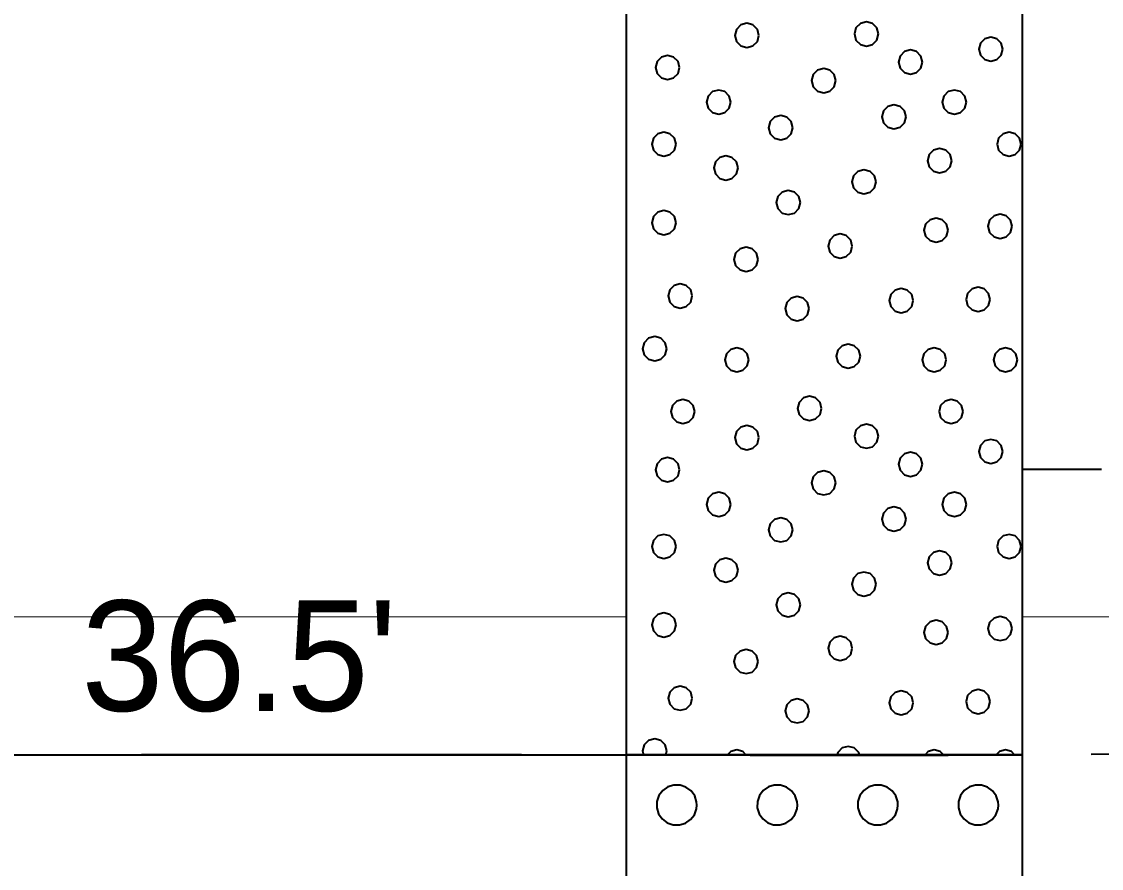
# Model space of a CAD drawing. Extents: x -582 to 653, y -817 to -3.
# Drawn here: x 123.72 to 130.54, y -227.06 to -221.71 of the extents above; entities that cross this region are included whole.
import ezdxf

# ---------------------------------------------------------------- set-up
doc = ezdxf.new("R2010")
doc.units = 0
doc.header["$LTSCALE"] = 0.4
doc.linetypes.add('LONG_DASHED', pattern=[7.5, 6, -1.5])
for name, color, linetype, lineweight in [('26', 7, 'LONG_DASHED', 40), ('27', 7, 'Continuous', 40), ('7', 7, 'Continuous', 13)]:
    doc.layers.add(name, color=color, linetype=linetype, lineweight=lineweight)

msp = doc.modelspace()

# ---------------------------------------------------------------- linework, layer by layer
at = {"layer": '26'}
msp.add_spline([(106.477, -226.3919), (123.7732, -226.343), (127.5406, -226.343), (130.0407, -226.343), (141.2906, -225.8935)], degree=3, dxfattribs=at)
at = {"layer": '27'}
for p, q in [((130.5406, -224.543), (130.0406, -224.543)), ((123.7732, -226.343), (127.5406, -226.343))]:
    msp.add_line(p, q, dxfattribs=at)
for points in [[(127.5406, -216.343), (130.0407, -216.343), (130.0407, -226.343), (127.5406, -226.343)], [(128.3775, -221.8009), (128.3673, -221.7628), (128.3394, -221.7349), (128.3013, -221.7247), (128.2632, -221.7349), (128.2353, -221.7628), (128.2251, -221.8009), (128.2353, -221.839), (128.2632, -221.8669), (128.3013, -221.8771), (128.3394, -221.8669), (128.3673, -221.839)], [(129.1326, -221.7919), (129.1224, -221.7538), (129.0945, -221.7259), (129.0564, -221.7157), (129.0183, -221.7259), (128.9904, -221.7538), (128.9802, -221.7919), (128.9904, -221.83), (129.0183, -221.8579), (129.0564, -221.8681), (129.0945, -221.8579), (129.1224, -221.83)], [(129.918, -221.8878), (129.9078, -221.8497), (129.8799, -221.8218), (129.8418, -221.8116), (129.8037, -221.8218), (129.7759, -221.8497), (129.7656, -221.8878), (129.7759, -221.9259), (129.8037, -221.9537), (129.8418, -221.964), (129.8799, -221.9537), (129.9078, -221.9259)], [(127.8764, -222.0034), (127.8662, -221.9653), (127.8383, -221.9375), (127.8002, -221.9272), (127.7621, -221.9375), (127.7342, -221.9653), (127.724, -222.0034), (127.7342, -222.0415), (127.7621, -222.0694), (127.8002, -222.0796), (127.8383, -222.0694), (127.8662, -222.0415)], [(129.4108, -221.9691), (129.4006, -221.931), (129.3727, -221.9031), (129.3346, -221.8929), (129.2965, -221.9031), (129.2686, -221.931), (129.2584, -221.9691), (129.2686, -222.0072), (129.2965, -222.0351), (129.3346, -222.0453), (129.3727, -222.0351), (129.4006, -222.0072)], [(128.8625, -222.0866), (128.8523, -222.0485), (128.8244, -222.0207), (128.7863, -222.0104), (128.7482, -222.0207), (128.7203, -222.0485), (128.7101, -222.0866), (128.7203, -222.1247), (128.7482, -222.1526), (128.7863, -222.1628), (128.8244, -222.1526), (128.8523, -222.1247)], [(128.1993, -222.2221), (128.1891, -222.184), (128.1612, -222.1561), (128.1231, -222.1459), (128.085, -222.1561), (128.0571, -222.184), (128.0469, -222.2221), (128.0571, -222.2602), (128.085, -222.2881), (128.1231, -222.2983), (128.1612, -222.2881), (128.1891, -222.2602)], [(129.6879, -222.2221), (129.6777, -222.184), (129.6498, -222.1561), (129.6117, -222.1459), (129.5736, -222.1561), (129.5458, -222.184), (129.5355, -222.2221), (129.5458, -222.2602), (129.5736, -222.2881), (129.6117, -222.2983), (129.6498, -222.2881), (129.6777, -222.2602)], [(129.3066, -222.3149), (129.2964, -222.2768), (129.2685, -222.2489), (129.2304, -222.2387), (129.1923, -222.2489), (129.1644, -222.2768), (129.1542, -222.3149), (129.1644, -222.353), (129.1923, -222.3809), (129.2304, -222.3911), (129.2685, -222.3809), (129.2964, -222.353)], [(128.5908, -222.3836), (128.5806, -222.3455), (128.5527, -222.3176), (128.5146, -222.3074), (128.4765, -222.3176), (128.4487, -222.3455), (128.4384, -222.3836), (128.4487, -222.4217), (128.4765, -222.4495), (128.5146, -222.4598), (128.5527, -222.4495), (128.5806, -222.4217)], [(127.8535, -222.4878), (127.8433, -222.4497), (127.8154, -222.4218), (127.7773, -222.4116), (127.7392, -222.4218), (127.7113, -222.4497), (127.7011, -222.4878), (127.7113, -222.5259), (127.7392, -222.5538), (127.7773, -222.564), (127.8154, -222.5538), (127.8433, -222.5259)], [(130.0337, -222.4878), (130.0235, -222.4497), (129.9956, -222.4218), (129.9575, -222.4116), (129.9194, -222.4218), (129.8915, -222.4497), (129.8813, -222.4878), (129.8915, -222.5259), (129.9194, -222.5538), (129.9575, -222.564), (129.9956, -222.5538), (130.0235, -222.5259)], [(128.2451, -222.6378), (128.2348, -222.5997), (128.207, -222.5718), (128.1689, -222.5616), (128.1308, -222.5718), (128.1029, -222.5997), (128.0927, -222.6378), (128.1029, -222.6759), (128.1308, -222.7038), (128.1689, -222.714), (128.207, -222.7038), (128.2348, -222.6759)], [(129.5951, -222.592), (129.5849, -222.5539), (129.557, -222.5261), (129.5189, -222.5158), (129.4808, -222.5261), (129.453, -222.5539), (129.4427, -222.592), (129.453, -222.6301), (129.4808, -222.658), (129.5189, -222.6682), (129.557, -222.658), (129.5849, -222.6301)], [(129.1171, -222.7255), (129.1069, -222.6874), (129.079, -222.6595), (129.0409, -222.6493), (129.0028, -222.6595), (128.975, -222.6874), (128.9647, -222.7255), (128.975, -222.7636), (129.0028, -222.7915), (129.0409, -222.8017), (129.079, -222.7915), (129.1069, -222.7636)], [(128.6391, -222.8565), (128.6289, -222.8184), (128.601, -222.7905), (128.5629, -222.7803), (128.5248, -222.7905), (128.497, -222.8184), (128.4867, -222.8565), (128.497, -222.8946), (128.5248, -222.9225), (128.5629, -222.9327), (128.601, -222.9225), (128.6289, -222.8946)], [(127.8535, -222.9836), (127.8433, -222.9455), (127.8154, -222.9176), (127.7773, -222.9074), (127.7392, -222.9176), (127.7113, -222.9455), (127.7011, -222.9836), (127.7113, -223.0217), (127.7392, -223.0496), (127.7773, -223.0598), (127.8154, -223.0496), (127.8433, -223.0217)], [(129.5723, -223.0306), (129.5621, -222.9925), (129.5342, -222.9646), (129.4961, -222.9544), (129.458, -222.9646), (129.4301, -222.9925), (129.4199, -223.0306), (129.4301, -223.0687), (129.458, -223.0966), (129.4961, -223.1068), (129.5342, -223.0966), (129.5621, -223.0687)], [(129.9765, -223.0065), (129.9663, -222.9684), (129.9384, -222.9405), (129.9003, -222.9303), (129.8622, -222.9405), (129.8343, -222.9684), (129.8241, -223.0065), (129.8343, -223.0446), (129.8622, -223.0725), (129.9003, -223.0827), (129.9384, -223.0725), (129.9663, -223.0446)], [(128.9671, -223.1311), (128.9569, -223.093), (128.929, -223.0651), (128.8909, -223.0549), (128.8528, -223.0651), (128.8249, -223.093), (128.8147, -223.1311), (128.8249, -223.1692), (128.8528, -223.1971), (128.8909, -223.2073), (128.929, -223.1971), (128.9569, -223.1692)], [(128.3722, -223.215), (128.362, -223.1769), (128.3341, -223.149), (128.296, -223.1388), (128.2579, -223.149), (128.23, -223.1769), (128.2198, -223.215), (128.23, -223.2531), (128.2579, -223.281), (128.296, -223.2912), (128.3341, -223.281), (128.362, -223.2531)], [(127.9565, -223.4463), (127.9463, -223.4082), (127.9184, -223.3803), (127.8803, -223.3701), (127.8422, -223.3803), (127.8143, -223.4082), (127.8041, -223.4463), (127.8143, -223.4844), (127.8422, -223.5123), (127.8803, -223.5225), (127.9184, -223.5123), (127.9463, -223.4844)], [(128.6951, -223.5264), (128.6849, -223.4883), (128.657, -223.4604), (128.6189, -223.4502), (128.5808, -223.4604), (128.5529, -223.4883), (128.5427, -223.5264), (128.5529, -223.5645), (128.5808, -223.5924), (128.6189, -223.6026), (128.657, -223.5924), (128.6849, -223.5645)], [(129.3523, -223.4756), (129.3421, -223.4375), (129.3142, -223.4096), (129.2761, -223.3994), (129.238, -223.4096), (129.2101, -223.4375), (129.1999, -223.4756), (129.2101, -223.5137), (129.238, -223.5416), (129.2761, -223.5518), (129.3142, -223.5416), (129.3421, -223.5137)], [(129.838, -223.4679), (129.8277, -223.4298), (129.7999, -223.402), (129.7618, -223.3917), (129.7237, -223.402), (129.6958, -223.4298), (129.6856, -223.4679), (129.6958, -223.506), (129.7237, -223.5339), (129.7618, -223.5441), (129.7999, -223.5339), (129.8277, -223.506)], [(127.795, -223.7794), (127.7848, -223.7413), (127.7569, -223.7134), (127.7188, -223.7032), (127.6807, -223.7134), (127.6528, -223.7413), (127.6426, -223.7794), (127.6528, -223.8175), (127.6807, -223.8454), (127.7188, -223.8556), (127.7569, -223.8454), (127.7848, -223.8175)], [(128.3137, -223.8493), (128.3035, -223.8112), (128.2756, -223.7833), (128.2375, -223.7731), (128.1994, -223.7833), (128.1715, -223.8112), (128.1613, -223.8493), (128.1715, -223.8874), (128.1994, -223.9153), (128.2375, -223.9255), (128.2756, -223.9153), (128.3035, -223.8874)], [(129.018, -223.8264), (129.0078, -223.7883), (128.9799, -223.7605), (128.9418, -223.7502), (128.9037, -223.7605), (128.8758, -223.7883), (128.8656, -223.8264), (128.8758, -223.8645), (128.9037, -223.8924), (128.9418, -223.9026), (128.9799, -223.8924), (129.0078, -223.8645)], [(129.5608, -223.8493), (129.5506, -223.8112), (129.5227, -223.7833), (129.4846, -223.7731), (129.4465, -223.7833), (129.4186, -223.8112), (129.4084, -223.8493), (129.4186, -223.8874), (129.4465, -223.9153), (129.4846, -223.9255), (129.5227, -223.9153), (129.5506, -223.8874)], [(130.0109, -223.8493), (130.0006, -223.8112), (129.9728, -223.7833), (129.9347, -223.7731), (129.8966, -223.7833), (129.8687, -223.8112), (129.8585, -223.8493), (129.8687, -223.8874), (129.8966, -223.9153), (129.9347, -223.9255), (129.9728, -223.9153), (130.0006, -223.8874)], [(127.9726, -224.1756), (127.9623, -224.1375), (127.9345, -224.1096), (127.8964, -224.0994), (127.8583, -224.1096), (127.8304, -224.1375), (127.8202, -224.1756), (127.8304, -224.2137), (127.8583, -224.2416), (127.8964, -224.2518), (127.9345, -224.2416), (127.9623, -224.2137)], [(128.7735, -224.156), (128.7633, -224.1179), (128.7354, -224.09), (128.6973, -224.0798), (128.6592, -224.09), (128.6313, -224.1179), (128.6211, -224.156), (128.6313, -224.1941), (128.6592, -224.222), (128.6973, -224.2322), (128.7354, -224.222), (128.7633, -224.1941)], [(129.6672, -224.1757), (129.657, -224.1376), (129.6291, -224.1097), (129.591, -224.0995), (129.5529, -224.1097), (129.525, -224.1376), (129.5148, -224.1757), (129.525, -224.2138), (129.5529, -224.2416), (129.591, -224.2519), (129.6291, -224.2416), (129.657, -224.2138)], [(128.3775, -224.3409), (128.3673, -224.3028), (128.3394, -224.2749), (128.3013, -224.2647), (128.2632, -224.2749), (128.2353, -224.3028), (128.2251, -224.3409), (128.2353, -224.379), (128.2632, -224.4069), (128.3013, -224.4171), (128.3394, -224.4069), (128.3673, -224.379)], [(129.1326, -224.3319), (129.1224, -224.2938), (129.0945, -224.2659), (129.0564, -224.2557), (129.0183, -224.2659), (128.9904, -224.2938), (128.9802, -224.3319), (128.9904, -224.37), (129.0183, -224.3979), (129.0564, -224.4081), (129.0945, -224.3979), (129.1224, -224.37)], [(129.918, -224.4278), (129.9078, -224.3897), (129.8799, -224.3618), (129.8418, -224.3516), (129.8037, -224.3618), (129.7759, -224.3897), (129.7656, -224.4278), (129.7759, -224.4659), (129.8037, -224.4937), (129.8418, -224.504), (129.8799, -224.4937), (129.9078, -224.4659)], [(127.8764, -224.5434), (127.8662, -224.5053), (127.8383, -224.4775), (127.8002, -224.4672), (127.7621, -224.4775), (127.7342, -224.5053), (127.724, -224.5434), (127.7342, -224.5815), (127.7621, -224.6094), (127.8002, -224.6196), (127.8383, -224.6094), (127.8662, -224.5815)], [(129.4108, -224.5091), (129.4006, -224.471), (129.3727, -224.4431), (129.3346, -224.4329), (129.2965, -224.4431), (129.2686, -224.471), (129.2584, -224.5091), (129.2686, -224.5472), (129.2965, -224.5751), (129.3346, -224.5853), (129.3727, -224.5751), (129.4006, -224.5472)], [(128.8625, -224.6266), (128.8523, -224.5885), (128.8244, -224.5607), (128.7863, -224.5504), (128.7482, -224.5607), (128.7203, -224.5885), (128.7101, -224.6266), (128.7203, -224.6647), (128.7482, -224.6926), (128.7863, -224.7028), (128.8244, -224.6926), (128.8523, -224.6647)], [(128.1993, -224.7621), (128.1891, -224.724), (128.1612, -224.6961), (128.1231, -224.6859), (128.085, -224.6961), (128.0571, -224.724), (128.0469, -224.7621), (128.0571, -224.8002), (128.085, -224.8281), (128.1231, -224.8383), (128.1612, -224.8281), (128.1891, -224.8002)], [(129.6879, -224.7621), (129.6777, -224.724), (129.6498, -224.6961), (129.6117, -224.6859), (129.5736, -224.6961), (129.5458, -224.724), (129.5355, -224.7621), (129.5458, -224.8002), (129.5736, -224.8281), (129.6117, -224.8383), (129.6498, -224.8281), (129.6777, -224.8002)], [(129.3066, -224.8549), (129.2964, -224.8168), (129.2685, -224.7889), (129.2304, -224.7787), (129.1923, -224.7889), (129.1644, -224.8168), (129.1542, -224.8549), (129.1644, -224.893), (129.1923, -224.9209), (129.2304, -224.9311), (129.2685, -224.9209), (129.2964, -224.893)], [(128.5908, -224.9236), (128.5806, -224.8855), (128.5527, -224.8576), (128.5146, -224.8474), (128.4765, -224.8576), (128.4487, -224.8855), (128.4384, -224.9236), (128.4487, -224.9617), (128.4765, -224.9895), (128.5146, -224.9998), (128.5527, -224.9895), (128.5806, -224.9617)], [(127.8535, -225.0278), (127.8433, -224.9897), (127.8154, -224.9618), (127.7773, -224.9516), (127.7392, -224.9618), (127.7113, -224.9897), (127.7011, -225.0278), (127.7113, -225.0659), (127.7392, -225.0938), (127.7773, -225.104), (127.8154, -225.0938), (127.8433, -225.0659)], [(130.0337, -225.0278), (130.0235, -224.9897), (129.9956, -224.9618), (129.9575, -224.9516), (129.9194, -224.9618), (129.8915, -224.9897), (129.8813, -225.0278), (129.8915, -225.0659), (129.9194, -225.0938), (129.9575, -225.104), (129.9956, -225.0938), (130.0235, -225.0659)], [(129.5951, -225.132), (129.5849, -225.0939), (129.557, -225.0661), (129.5189, -225.0558), (129.4808, -225.0661), (129.453, -225.0939), (129.4427, -225.132), (129.453, -225.1701), (129.4808, -225.198), (129.5189, -225.2082), (129.557, -225.198), (129.5849, -225.1701)], [(128.2451, -225.1778), (128.2348, -225.1397), (128.207, -225.1118), (128.1689, -225.1016), (128.1308, -225.1118), (128.1029, -225.1397), (128.0927, -225.1778), (128.1029, -225.2159), (128.1308, -225.2438), (128.1689, -225.254), (128.207, -225.2438), (128.2348, -225.2159)], [(129.1171, -225.2655), (129.1069, -225.2274), (129.079, -225.1995), (129.0409, -225.1893), (129.0028, -225.1995), (128.975, -225.2274), (128.9647, -225.2655), (128.975, -225.3036), (129.0028, -225.3315), (129.0409, -225.3417), (129.079, -225.3315), (129.1069, -225.3036)], [(128.6391, -225.3965), (128.6289, -225.3584), (128.601, -225.3305), (128.5629, -225.3203), (128.5248, -225.3305), (128.497, -225.3584), (128.4867, -225.3965), (128.497, -225.4346), (128.5248, -225.4625), (128.5629, -225.4727), (128.601, -225.4625), (128.6289, -225.4346)], [(127.8535, -225.5236), (127.8433, -225.4855), (127.8154, -225.4576), (127.7773, -225.4474), (127.7392, -225.4576), (127.7113, -225.4855), (127.7011, -225.5236), (127.7113, -225.5617), (127.7392, -225.5896), (127.7773, -225.5998), (127.8154, -225.5896), (127.8433, -225.5617)], [(129.5723, -225.5706), (129.5621, -225.5325), (129.5342, -225.5046), (129.4961, -225.4944), (129.458, -225.5046), (129.4301, -225.5325), (129.4199, -225.5706), (129.4301, -225.6087), (129.458, -225.6366), (129.4961, -225.6468), (129.5342, -225.6366), (129.5621, -225.6087)], [(129.9765, -225.5465), (129.9663, -225.5084), (129.9384, -225.4805), (129.9003, -225.4703), (129.8622, -225.4805), (129.8343, -225.5084), (129.8241, -225.5465), (129.8343, -225.5846), (129.8622, -225.6125), (129.9003, -225.6227), (129.9384, -225.6125), (129.9663, -225.5846)], [(128.9671, -225.6711), (128.9569, -225.633), (128.929, -225.6051), (128.8909, -225.5949), (128.8528, -225.6051), (128.8249, -225.633), (128.8147, -225.6711), (128.8249, -225.7092), (128.8528, -225.7371), (128.8909, -225.7473), (128.929, -225.7371), (128.9569, -225.7092)], [(128.3722, -225.755), (128.362, -225.7169), (128.3341, -225.689), (128.296, -225.6788), (128.2579, -225.689), (128.23, -225.7169), (128.2198, -225.755), (128.23, -225.7931), (128.2579, -225.821), (128.296, -225.8312), (128.3341, -225.821), (128.362, -225.7931)], [(127.9565, -225.9863), (127.9463, -225.9482), (127.9184, -225.9203), (127.8803, -225.9101), (127.8422, -225.9203), (127.8143, -225.9482), (127.8041, -225.9863), (127.8143, -226.0244), (127.8422, -226.0523), (127.8803, -226.0625), (127.9184, -226.0523), (127.9463, -226.0244)], [(129.3523, -226.0156), (129.3421, -225.9775), (129.3142, -225.9496), (129.2761, -225.9394), (129.238, -225.9496), (129.2101, -225.9775), (129.1999, -226.0156), (129.2101, -226.0537), (129.238, -226.0816), (129.2761, -226.0918), (129.3142, -226.0816), (129.3421, -226.0537)], [(129.838, -226.0079), (129.8277, -225.9698), (129.7999, -225.942), (129.7618, -225.9317), (129.7237, -225.942), (129.6958, -225.9698), (129.6856, -226.0079), (129.6958, -226.046), (129.7237, -226.0739), (129.7618, -226.0841), (129.7999, -226.0739), (129.8277, -226.046)], [(128.6951, -226.0664), (128.6849, -226.0283), (128.657, -226.0004), (128.6189, -225.9902), (128.5808, -226.0004), (128.5529, -226.0283), (128.5427, -226.0664), (128.5529, -226.1045), (128.5808, -226.1324), (128.6189, -226.1426), (128.657, -226.1324), (128.6849, -226.1045)], [(127.795, -226.3194), (127.7848, -226.2813), (127.7569, -226.2534), (127.7188, -226.2432), (127.6807, -226.2534), (127.6528, -226.2813), (127.6426, -226.3194), (127.6489, -226.343), (127.7887, -226.343)], [(128.2756, -226.3233), (128.2375, -226.3131), (128.1994, -226.3233), (128.1798, -226.343), (128.2952, -226.343)], [(129.0078, -226.3283), (128.9799, -226.3005), (128.9418, -226.2902), (128.9037, -226.3005), (128.8758, -226.3283), (128.8719, -226.343), (129.0117, -226.343)], [(129.5227, -226.3233), (129.4846, -226.3131), (129.4465, -226.3233), (129.4269, -226.343), (129.5423, -226.343)], [(129.9728, -226.3233), (129.9347, -226.3131), (129.8966, -226.3233), (129.8769, -226.343), (129.9924, -226.343)], [(127.5406, -226.343), (130.0407, -226.343), (130.0407, -231.343), (127.5406, -231.343)], [(127.9853, -226.6605), (127.9837, -226.6407), (127.9716, -226.6031), (127.9484, -226.571), (127.9165, -226.5476), (127.879, -226.5351), (127.8395, -226.5347), (127.8017, -226.5466), (127.7694, -226.5694), (127.7457, -226.6011), (127.7329, -226.6385), (127.7322, -226.6781), (127.7437, -226.7159), (127.7663, -226.7484), (127.7978, -226.7724), (127.8351, -226.7855), (127.8746, -226.7865), (127.9126, -226.7754), (127.9452, -226.7531), (127.9695, -226.7218), (127.983, -226.6846)], [(128.6203, -226.6605), (128.6187, -226.6407), (128.6066, -226.6031), (128.5834, -226.571), (128.5515, -226.5476), (128.514, -226.5351), (128.4745, -226.5347), (128.4367, -226.5466), (128.4044, -226.5694), (128.3807, -226.6011), (128.3679, -226.6385), (128.3672, -226.6781), (128.3787, -226.7159), (128.4013, -226.7484), (128.4328, -226.7724), (128.4701, -226.7855), (128.5096, -226.7865), (128.5476, -226.7754), (128.5802, -226.7531), (128.6045, -226.7218), (128.618, -226.6846)], [(129.2553, -226.6605), (129.2537, -226.6407), (129.2416, -226.6031), (129.2184, -226.571), (129.1865, -226.5476), (129.149, -226.5351), (129.1095, -226.5347), (129.0717, -226.5466), (129.0394, -226.5694), (129.0157, -226.6011), (129.0029, -226.6385), (129.0022, -226.6781), (129.0137, -226.7159), (129.0363, -226.7484), (129.0678, -226.7724), (129.1051, -226.7855), (129.1446, -226.7865), (129.1826, -226.7754), (129.2152, -226.7531), (129.2395, -226.7218), (129.253, -226.6846)], [(129.8903, -226.6605), (129.8887, -226.6407), (129.8766, -226.6031), (129.8534, -226.571), (129.8215, -226.5476), (129.784, -226.5351), (129.7445, -226.5347), (129.7067, -226.5466), (129.6744, -226.5694), (129.6507, -226.6011), (129.6379, -226.6385), (129.6372, -226.6781), (129.6487, -226.7159), (129.6713, -226.7484), (129.7028, -226.7724), (129.7401, -226.7855), (129.7796, -226.7865), (129.8176, -226.7754), (129.8502, -226.7531), (129.8745, -226.7218), (129.888, -226.6846)]]:
    msp.add_lwpolyline(points, close=True, dxfattribs=at)
at = {"layer": '7'}
for p, q in [((75.0972, -225.4729), (127.5406, -225.4729)), ((130.0406, -225.4729), (131.7802, -225.4729))]:
    msp.add_line(p, q, dxfattribs=at)

# ---------------------------------------------------------------- texts
at = {"layer": '27'}
msp.add_text("36.5'", height=0.6976, dxfattribs=at).set_placement((124.0972, -226.0665))

doc.saveas('drawing.dxf')
